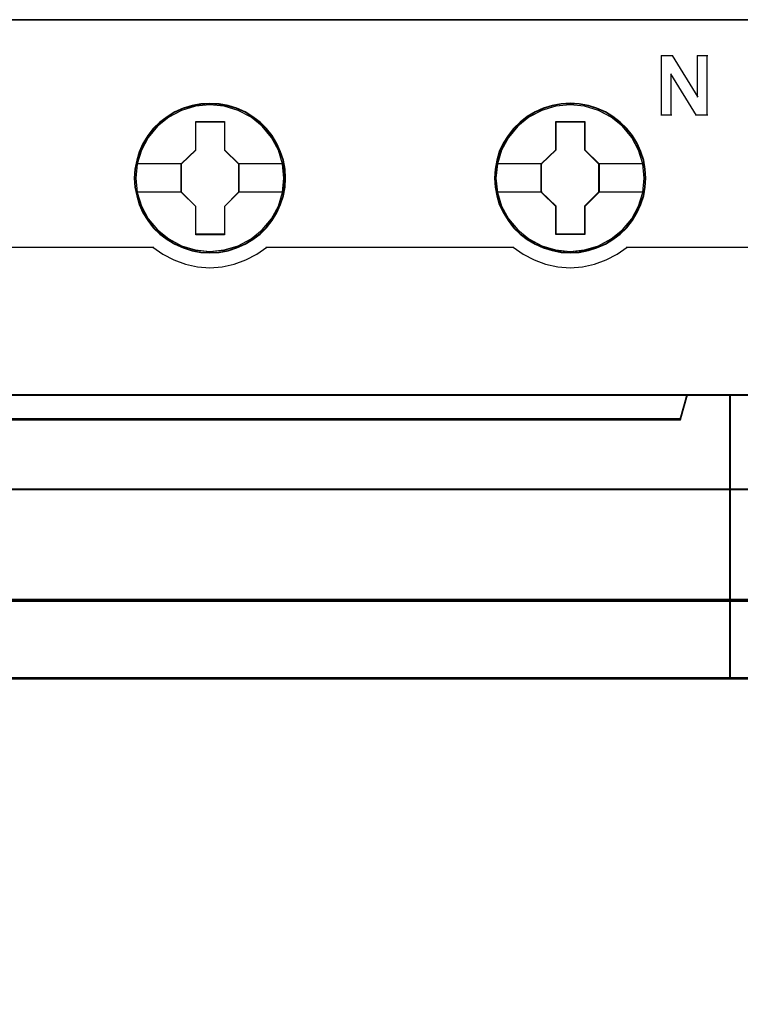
# Model space of a CAD drawing. Header units: millimetres. Extents: x -1290 to 1795, y -4192 to -1311.
# Tile 711 of 1056: x 1470 to 1477, y -2628 to -2618. Entities that reach past the tile are written whole.
import ezdxf

# ---------------------------------------------------------------- set-up
doc = ezdxf.new("R2010")
doc.units = ezdxf.units.MM
doc.layers.add('30', color=7, linetype='Continuous')
doc.layers.add('45', color=7, linetype='Continuous')
doc.layers.add('Aparatura', color=7, linetype='Continuous', lineweight=13)

# ---------------------------------------------------------------- blocks, each defined once
blk = doc.blocks.new('*U348')
at = {"layer": '45', "color": 7}
for points in [[(315.552086, -383.521822), (243.531267, -383.521822), (243.531267, -465.544591), (315.552086, -465.544591), (315.552086, -383.521822)], [(292.317369, -391.443018), (292.294978, -390.99512), (292.222208, -390.541693), (292.065472, -390.115914), (291.886345, -389.701194), (291.65124, -389.308592), (291.371354, -388.965757), (291.046687, -388.645041), (290.682835, -388.368561), (290.307787, -388.125258), (289.882361, -387.942781), (289.451336, -387.815601), (288.997921, -387.732657), (288.544506, -387.705009), (288.09109, -387.732657), (287.64887, -387.815601), (287.201053, -387.942781), (286.786821, -388.125258), (286.400579, -388.368561), (286.042325, -388.645041), (285.706461, -388.965757), (285.443369, -389.308592), (285.197069, -389.701194), (285.001149, -390.115914), (284.883596, -390.541693), (284.794033, -390.99512), (284.760447, -391.443018), (284.794033, -391.890915), (284.883596, -392.327754), (285.001149, -392.753533), (285.197069, -393.168253), (285.443369, -393.560854), (285.706461, -393.920278), (286.042325, -394.235465), (286.400579, -394.511945), (286.786821, -394.744189), (287.201053, -394.926665), (287.64887, -395.064905), (288.09109, -395.153379), (288.544506, -395.175497), (288.997921, -395.153379), (289.451336, -395.064905), (289.882361, -394.926665), (290.307787, -394.744189), (290.682835, -394.511945), (291.046687, -394.235465), (291.371354, -393.920278), (291.65124, -393.560854), (291.886345, -393.168253), (292.065472, -392.753533), (292.222208, -392.327754), (292.294978, -391.890915), (292.317369, -391.443018)], [(292.317369, -391.443018), (292.294978, -390.99512), (292.222208, -390.541693), (292.065472, -390.115914), (291.886345, -389.701194), (291.65124, -389.308592), (291.371354, -388.965757), (291.046687, -388.645041), (290.682835, -388.368561), (290.307787, -388.125258), (289.882361, -387.942781), (289.451336, -387.815601), (288.997921, -387.732657), (288.544506, -387.705009), (288.09109, -387.732657), (287.64887, -387.815601), (287.201053, -387.942781), (286.786821, -388.125258), (286.400579, -388.368561), (286.042325, -388.645041), (285.706461, -388.965757), (285.443369, -389.308592), (285.197069, -389.701194), (285.001149, -390.115914), (284.883596, -390.541693), (284.794033, -390.99512), (284.760447, -391.443018), (284.794033, -391.890915), (284.883596, -392.327754), (285.001149, -392.753533), (285.197069, -393.168253), (285.443369, -393.560854), (285.706461, -393.920278), (286.042325, -394.235465), (286.400579, -394.511945), (286.786821, -394.744189), (287.201053, -394.926665), (287.64887, -395.064905), (288.09109, -395.153379), (288.544506, -395.175497), (288.997921, -395.153379), (289.451336, -395.064905), (289.882361, -394.926665), (290.307787, -394.744189), (290.682835, -394.511945), (291.046687, -394.235465), (291.371354, -393.920278), (291.65124, -393.560854), (291.886345, -393.168253), (292.065472, -392.753533), (292.222208, -392.327754), (292.294978, -391.890915), (292.317369, -391.443018)], [(292.295885, -391.4439), (292.273622, -390.998478), (292.201265, -390.547558), (292.04542, -390.124132), (291.867312, -389.711704), (291.633544, -389.321273), (291.355249, -388.980333), (291.032428, -388.661389), (290.670645, -388.386437), (290.29773, -388.14448), (289.874722, -387.963011), (289.446148, -387.836534), (288.995311, -387.754048), (288.544474, -387.726553), (288.093636, -387.754048), (287.653931, -387.836534), (287.20866, -387.963011), (286.796783, -388.14448), (286.412737, -388.386437), (286.05652, -388.661389), (285.722566, -388.980333), (285.460969, -389.321273), (285.21607, -389.711704), (285.021264, -390.124132), (284.90438, -390.547558), (284.815326, -390.998478), (284.78193, -391.4439), (284.815326, -391.889322), (284.90438, -392.323746), (285.021264, -392.747171), (285.21607, -393.159599), (285.460969, -393.55003), (285.722566, -393.907468), (286.05652, -394.220912), (286.412737, -394.495864), (286.796783, -394.726824), (287.20866, -394.908292), (287.653931, -395.045768), (288.093636, -395.133752), (288.544474, -395.155748), (288.995311, -395.133752), (289.446148, -395.045768), (289.874722, -394.908292), (290.29773, -394.726824), (290.670645, -394.495864), (291.032428, -394.220912), (291.355249, -393.907468), (291.633544, -393.55003), (291.867312, -393.159599), (292.04542, -392.747171), (292.201265, -392.323746), (292.273622, -391.889322), (292.295885, -391.4439)], [(310.315412, -391.437632), (310.287424, -390.989734), (310.220251, -390.536307), (310.063515, -390.110528), (309.884388, -389.695808), (309.649284, -389.303206), (309.369398, -388.960371), (309.039132, -388.639655), (308.67528, -388.363175), (308.305831, -388.119872), (307.874806, -387.937395), (307.44938, -387.810215), (306.990366, -387.727271), (306.536951, -387.699623), (306.083536, -387.727271), (305.641316, -387.810215), (305.193498, -387.937395), (304.784865, -388.119872), (304.393024, -388.363175), (304.03477, -388.639655), (303.704505, -388.960371), (303.441412, -389.303206), (303.195112, -389.695808), (302.999192, -390.110528), (302.876042, -390.536307), (302.786479, -390.989734), (302.75849, -391.437632), (302.786479, -391.885529), (302.876042, -392.322368), (302.999192, -392.748147), (303.195112, -393.162867), (303.441412, -393.555468), (303.704505, -393.914892), (304.03477, -394.230079), (304.393024, -394.506559), (304.784865, -394.738802), (305.193498, -394.921279), (305.641316, -395.059519), (306.083536, -395.147993), (306.536951, -395.170111), (306.990366, -395.147993), (307.44938, -395.059519), (307.874806, -394.921279), (308.305831, -394.738802), (308.67528, -394.506559), (309.039132, -394.230079), (309.369398, -393.914892), (309.649284, -393.555468), (309.884388, -393.162867), (310.063515, -392.748147), (310.220251, -392.322368), (310.287424, -391.885529), (310.315412, -391.437632)], [(310.315412, -391.437632), (310.287424, -390.989734), (310.220251, -390.536307), (310.063515, -390.110528), (309.884388, -389.695808), (309.649284, -389.303206), (309.369398, -388.960371), (309.039132, -388.639655), (308.67528, -388.363175), (308.305831, -388.119872), (307.874806, -387.937395), (307.44938, -387.810215), (306.990366, -387.727271), (306.536951, -387.699623), (306.083536, -387.727271), (305.641316, -387.810215), (305.193498, -387.937395), (304.784865, -388.119872), (304.393024, -388.363175), (304.03477, -388.639655), (303.704505, -388.960371), (303.441412, -389.303206), (303.195112, -389.695808), (302.999192, -390.110528), (302.876042, -390.536307), (302.786479, -390.989734), (302.75849, -391.437632), (302.786479, -391.885529), (302.876042, -392.322368), (302.999192, -392.748147), (303.195112, -393.162867), (303.441412, -393.555468), (303.704505, -393.914892), (304.03477, -394.230079), (304.393024, -394.506559), (304.784865, -394.738802), (305.193498, -394.921279), (305.641316, -395.059519), (306.083536, -395.147993), (306.536951, -395.170111), (306.990366, -395.147993), (307.44938, -395.059519), (307.874806, -394.921279), (308.305831, -394.738802), (308.67528, -394.506559), (309.039132, -394.230079), (309.369398, -393.914892), (309.649284, -393.555468), (309.884388, -393.162867), (310.063515, -392.748147), (310.220251, -392.322368), (310.287424, -391.885529), (310.315412, -391.437632)], [(310.293928, -391.437616), (310.266092, -390.992302), (310.199286, -390.54149), (310.043404, -390.118166), (309.865253, -389.705839), (309.631429, -389.315501), (309.353069, -388.974644), (309.024603, -388.655777), (308.662733, -388.380892), (308.295297, -388.138993), (307.866621, -387.957568), (307.443513, -387.831121), (306.987001, -387.748655), (306.536056, -387.721167), (306.085111, -387.748655), (305.645301, -387.831121), (305.199923, -387.957568), (304.793517, -388.138993), (304.403811, -388.380892), (304.047509, -388.655777), (303.719043, -388.974644), (303.457384, -389.315501), (303.212426, -389.705839), (303.017574, -390.118166), (302.895095, -390.54149), (302.806019, -390.992302), (302.778183, -391.437616), (302.806019, -391.88293), (302.895095, -392.317249), (303.017574, -392.740572), (303.212426, -393.1529), (303.457384, -393.543237), (303.719043, -393.900588), (304.047509, -394.213957), (304.403811, -394.488842), (304.793517, -394.719746), (305.199923, -394.90117), (305.645301, -395.038613), (306.085111, -395.126576), (306.536056, -395.148567), (306.987001, -395.126576), (307.443513, -395.038613), (307.866621, -394.90117), (308.295297, -394.719746), (308.662733, -394.488842), (309.024603, -394.213957), (309.353069, -393.900588), (309.631429, -393.543237), (309.865253, -393.1529), (310.043404, -392.740572), (310.199286, -392.317249), (310.266092, -391.88293), (310.293928, -391.437616)], [(287.833188, -388.606279), (289.274112, -388.606279), (289.274112, -390.024729), (289.991749, -390.722872), (289.991749, -392.146862), (289.274112, -392.861628), (289.274112, -394.263455), (287.833188, -394.263455), (287.833188, -392.861628), (287.098599, -392.146862), (287.098599, -390.722872), (287.833188, -390.024729), (287.833188, -388.606279)], [(287.833188, -388.606279), (289.274112, -388.606279), (289.274112, -388.606279), (289.274112, -390.024729), (289.274112, -390.024729), (289.991749, -390.722872), (289.991749, -390.722872), (289.991749, -392.146862), (289.991749, -392.146862), (289.274112, -392.861628), (289.274112, -392.861628), (289.274112, -394.263455), (289.274112, -394.263455), (287.833188, -394.263455), (287.833188, -394.263455), (287.833188, -392.861628), (287.833188, -392.861628), (287.098599, -392.146862), (287.098599, -392.146862), (287.098599, -390.722872), (287.098599, -390.722872), (287.833188, -390.024729), (287.833188, -390.024729), (287.833188, -388.606279), (287.833188, -388.606279)], [(287.843762, -388.627823), (289.263286, -388.627823), (289.263286, -390.035469), (289.970265, -390.728295), (289.970265, -392.141439), (289.263286, -392.850761), (289.263286, -394.241911), (287.843762, -394.241911), (287.843762, -392.850761), (287.120083, -392.141439), (287.120083, -390.728295), (287.843762, -390.035469), (287.843762, -388.627823)], [(305.82972, -388.600893), (307.264994, -388.600893), (307.264994, -390.019342), (307.982631, -390.717486), (307.982631, -392.141476), (307.264994, -392.856242), (307.264994, -394.258069), (305.82972, -394.258069), (305.82972, -392.856242), (305.089481, -392.141476), (305.089481, -390.717486), (305.82972, -390.019342), (305.82972, -388.600893)], [(305.82972, -388.600893), (307.264994, -388.600893), (307.264994, -388.600893), (307.264994, -390.019342), (307.264994, -390.019342), (307.982631, -390.717486), (307.982631, -390.717486), (307.982631, -392.141476), (307.982631, -392.141476), (307.264994, -392.856242), (307.264994, -392.856242), (307.264994, -394.258069), (307.264994, -394.258069), (305.82972, -394.258069), (305.82972, -394.258069), (305.82972, -392.856242), (305.82972, -392.856242), (305.089481, -392.141476), (305.089481, -392.141476), (305.089481, -390.717486), (305.089481, -390.717486), (305.82972, -390.019342), (305.82972, -390.019342), (305.82972, -388.600893), (305.82972, -388.600893)], [(305.840211, -388.622437), (307.254168, -388.622437), (307.254168, -390.030083), (307.961147, -390.722909), (307.961147, -392.136053), (307.254168, -392.845375), (307.254168, -394.236525), (305.840211, -394.236525), (305.840211, -392.845375), (305.110965, -392.136053), (305.110965, -390.722909), (305.840211, -390.030083), (305.840211, -388.622437)], [(312.054715, -403.468966), (247.028157, -403.468966), (246.705196, -402.283323), (243.531267, -402.283323), (243.531267, -416.455887), (244.277419, -416.455887), (244.277419, -415.827221), (244.277419, -415.154437), (244.277419, -412.011106), (246.632808, -411.773978), (248.988197, -411.608539), (251.349155, -411.52582), (253.71568, -411.52582), (256.076638, -411.608539), (258.432027, -411.773978), (260.787416, -412.011106), (260.787416, -415.154437), (260.787416, -415.827221), (260.787416, -416.455887), (261.533568, -416.455887), (314.55488, -416.455887), (314.55488, -402.283323), (312.377676, -402.283323), (312.054715, -403.468966)], [(247.024903, -403.509553), (312.056659, -403.509553), (312.379646, -402.283323), (246.701916, -402.283323), (247.024903, -403.509553)], [(314.510122, -402.283323), (314.510122, -416.455887), (315.552086, -416.455887), (315.552086, -402.283323), (314.510122, -402.283323)]]:
    blk.add_lwpolyline(points, close=True, dxfattribs=at)
at = {"layer": '45', "color": 139}
for points in [[(315.552086, -383.521822), (243.531267, -383.521822), (243.531267, -465.544591), (315.552086, -465.544591), (315.552086, -383.521822)], [(292.245756, -391.442946), (292.172981, -390.72407), (291.965851, -390.038373), (291.618767, -389.407974), (291.154124, -388.849463), (290.59991, -388.396019), (289.956127, -388.0587), (289.26196, -387.848567), (288.539803, -387.782209), (287.817646, -387.848567), (287.117881, -388.0587), (286.485294, -388.396019), (285.919884, -388.849463), (285.455241, -389.407974), (285.113755, -390.038373), (284.906625, -390.72407), (284.83385, -391.442946), (284.906625, -392.156292), (285.113755, -392.841989), (285.455241, -393.472388), (285.919884, -394.025369), (286.485294, -394.478814), (287.117881, -394.816133), (287.817646, -395.031795), (288.539803, -395.103683), (289.26196, -395.031795), (289.956127, -394.816133), (290.59991, -394.478814), (291.154124, -394.025369), (291.618767, -393.472388), (291.965851, -392.841989), (292.172981, -392.156292), (292.245756, -391.442946)], [(292.240385, -391.43756), (292.167605, -390.718684), (291.960462, -390.038517), (291.618956, -389.402588), (291.159883, -388.849607), (290.594438, -388.396162), (289.956214, -388.058844), (289.256406, -387.843181), (288.534205, -387.776823), (287.812003, -387.843181), (287.123392, -388.058844), (286.479569, -388.396162), (285.919723, -388.849607), (285.46065, -389.402588), (285.119144, -390.038517), (284.906402, -390.718684), (284.839221, -391.43756), (284.906402, -392.150906), (285.119144, -392.842133), (285.46065, -393.467002), (285.919723, -394.025513), (286.479569, -394.478958), (287.123392, -394.816276), (287.812003, -395.026409), (288.534205, -395.098297), (289.256406, -395.026409), (289.956214, -394.816276), (290.594438, -394.478958), (291.159883, -394.025513), (291.618956, -393.467002), (291.960462, -392.842133), (292.167605, -392.150906), (292.240385, -391.43756)], [(310.236638, -391.43756), (310.163861, -390.718684), (309.956724, -390.038517), (309.615228, -389.402588), (309.156169, -388.849607), (308.590742, -388.396162), (307.946938, -388.058844), (307.252751, -387.843181), (306.530571, -387.776823), (305.808392, -387.843181), (305.119803, -388.058844), (304.475999, -388.396162), (303.916171, -388.849607), (303.457111, -389.402588), (303.110017, -390.038517), (302.897282, -390.718684), (302.830103, -391.43756), (302.897282, -392.150906), (303.110017, -392.842133), (303.457111, -393.467002), (303.916171, -394.025513), (304.475999, -394.478958), (305.119803, -394.816276), (305.808392, -395.026409), (306.530571, -395.098297), (307.252751, -395.026409), (307.946938, -394.816276), (308.590742, -394.478958), (309.156169, -394.025513), (309.615228, -393.467002), (309.956724, -392.842133), (310.163861, -392.150906), (310.236638, -391.43756)], [(310.236638, -391.442946), (310.163861, -390.72407), (309.956724, -390.038373), (309.615228, -389.407974), (309.15057, -388.849463), (308.59634, -388.396019), (307.952537, -388.0587), (307.252751, -387.848567), (306.53617, -387.782209), (305.81399, -387.848567), (305.114204, -388.0587), (304.481598, -388.396019), (303.916171, -388.849463), (303.451513, -389.407974), (303.110017, -390.038373), (302.90288, -390.72407), (302.830103, -391.442946), (302.90288, -392.156292), (303.110017, -392.841989), (303.451513, -393.472388), (303.916171, -394.025369), (304.481598, -394.478814), (305.114204, -394.816133), (305.81399, -395.031795), (306.53617, -395.103683), (307.252751, -395.031795), (307.952537, -394.816133), (308.59634, -394.478814), (309.15057, -394.025369), (309.615228, -393.472388), (309.956724, -392.841989), (310.163861, -392.156292), (310.236638, -391.442946)]]:
    blk.add_lwpolyline(points, close=True, dxfattribs=at)
at = {"layer": '45', "color": 59}
for points in [[(315.530602, -383.543367), (243.550961, -383.543367), (243.550961, -465.523047), (315.530602, -465.523047), (315.530602, -383.543367)], [(247.024903, -403.509553), (312.056659, -403.509553), (312.379646, -402.283323), (246.701916, -402.283323), (247.024903, -403.509553)], [(314.531606, -402.304868), (314.531606, -416.434342), (315.530602, -416.434342), (315.530602, -402.304868), (314.531606, -402.304868)]]:
    blk.add_lwpolyline(points, close=True, dxfattribs=at)
at = {"layer": '45', "color": 139}
for points in [[(311.078087, -385.302818), (311.672472, -385.302818)], [(311.078087, -385.302818), (311.078087, -388.315431)], [(311.627714, -385.302818), (312.918531, -387.38723)], [(312.875564, -385.302818), (313.414449, -385.302818)], [(312.875564, -385.302818), (312.875564, -387.38723)], [(313.369691, -385.302818), (313.369691, -388.315431)], [(311.572214, -386.227428), (311.572214, -388.315431)], [(312.85229, -388.315431), (311.572214, -386.227428)], [(311.078087, -388.272342), (311.616972, -388.272342)], [(312.807532, -388.272342), (313.414449, -388.272342)], [(273.347184, -394.879263), (285.734378, -394.879263)], [(285.68962, -394.879263), (286.194415, -395.235462), (286.738472, -395.52272), (287.316182, -395.741035), (287.921936, -395.867429), (288.533299, -395.91339), (289.150271, -395.867429), (289.750416, -395.741035), (290.339343, -395.52272), (290.8834, -395.235462), (291.388195, -394.879263)], [(291.343437, -394.879263), (303.730631, -394.879263)], [(303.687664, -394.879263), (304.192321, -395.235462), (304.73623, -395.52272), (305.313782, -395.741035), (305.919371, -395.867429), (306.530567, -395.91339), (307.14737, -395.867429), (307.747352, -395.741035), (308.330511, -395.52272), (308.880027, -395.235462), (309.379077, -394.879263)], [(309.33611, -394.879263), (315.552086, -394.879263)], [(243.531267, -402.283323), (315.552086, -402.283323)], [(312.379646, -402.283323), (312.012632, -403.509553)], [(314.510122, -416.455887), (314.510122, -402.283323)], [(247.025964, -403.466465), (312.055599, -403.466465)], [(315.552086, -416.411003), (260.775588, -416.411003)]]:
    blk.add_lwpolyline(points, dxfattribs=at)
at = {"layer": '45', "color": 7}
for points in [[(284.83385, -390.706849), (287.141566, -390.706849)], [(289.946991, -390.706849), (292.245756, -390.706849)], [(302.830103, -390.701463), (305.134239, -390.701463)], [(307.937873, -390.701463), (310.242009, -390.701463)], [(284.83385, -392.119796), (287.141566, -392.119796)], [(289.946991, -392.119796), (292.245756, -392.119796)], [(302.830103, -392.11441), (305.134239, -392.11441)], [(307.937873, -392.11441), (310.242009, -392.11441)]]:
    blk.add_lwpolyline(points, dxfattribs=at)
at = {"layer": '45', "color": 140}
for points in [[(312.054715, -403.468966), (247.028157, -403.468966), (246.705196, -402.283323), (243.531267, -402.283323), (243.531267, -416.455887), (244.277419, -416.455887), (244.277419, -415.827221), (244.277419, -415.154437), (244.277419, -412.011106), (246.632808, -411.773978), (248.988197, -411.608539), (251.349155, -411.52582), (253.71568, -411.52582), (256.076638, -411.608539), (258.432027, -411.773978), (260.787416, -412.011106), (260.787416, -415.154437), (260.787416, -415.827221), (260.787416, -416.455887), (261.533568, -416.455887), (314.55488, -416.455887), (314.55488, -402.283323), (312.377676, -402.283323), (312.054715, -403.468966)], [(312.034681, -403.486905), (247.045823, -403.486905), (246.723049, -402.304868), (243.550961, -402.304868), (243.550961, -416.434342), (244.29668, -416.434342), (244.29668, -415.807588), (244.29668, -415.13685), (244.29668, -412.003075), (246.650703, -411.766668), (249.004727, -411.601732), (251.364316, -411.519264), (253.729469, -411.519264), (256.089058, -411.601732), (258.443081, -411.766668), (260.797105, -412.003075), (260.797105, -415.13685), (260.797105, -415.807588), (260.797105, -416.434342), (261.542824, -416.434342), (314.533396, -416.434342), (314.533396, -402.304868), (312.357455, -402.304868), (312.034681, -403.486905)], [(247.046176, -403.488009), (312.035387, -403.488009), (312.358162, -402.304868), (246.7234, -402.304868), (247.046176, -403.488009)], [(314.510122, -402.283323), (314.510122, -416.455887), (315.552086, -416.455887), (315.552086, -402.283323), (314.510122, -402.283323)]]:
    blk.add_lwpolyline(points, close=True, dxfattribs=at)
blk = doc.blocks.new('*U357')
at = {"layer": '30', "color": 7}
for points in [[(117.158256, -556.89784), (548.842747, -556.89784), (117.158256, -556.89784)], [(548.842747, -556.89784), (117.158256, -556.89784), (117.158256, -559.462541), (117.158256, -560.940033), (117.158256, -562.501155), (548.842747, -562.501155), (548.842747, -560.940033), (548.842747, -559.462541), (548.842747, -556.89784)], [(117.158256, -562.414978), (548.842747, -562.414978), (117.158256, -562.414978)], [(548.842747, -562.414978), (117.158256, -562.414978), (117.158256, -563.929666), (117.158256, -584.997598), (117.158256, -586.512286), (548.842747, -586.512286), (548.842747, -584.997598), (548.842747, -563.929666), (548.842747, -562.414978)]]:
    blk.add_lwpolyline(points, close=True, dxfattribs=at)
at = {"layer": '30', "color": 59}
blk.add_lwpolyline([(548.79978, -556.940929), (117.201224, -556.940929), (117.201224, -559.466186), (117.201224, -560.920954), (117.201224, -562.458067), (548.79978, -562.458067), (548.79978, -560.920954), (548.79978, -559.466186), (548.79978, -556.940929)], close=True, dxfattribs=at)

msp = doc.modelspace()

# ---------------------------------------------------------------- linework, layer by layer
at = {"layer": 'Aparatura', "color": 7, "lineweight": 13}
msp.add_lwpolyline([(1437.7952, -2630.6816), (1437.7952, -2621.6757), (1524.1608, -2621.6757), (1524.1608, -2630.6816)], dxfattribs=at)
msp.add_lwpolyline([(1437.7952, -2621.6757), (1524.1608, -2621.6757), (1524.1608, -2630.6816), (1437.7952, -2630.6816), (1437.7952, -2621.6757)], close=True, dxfattribs=at)

# ---------------------------------------------------------------- block references
at = {"layer": 'Aparatura', "color": 7, "lineweight": 13, "xscale": 0.2, "yscale": 0.2, "zscale": 0.2}
for name, p in [('*U348', (1414.278, -2541.227)), ('*U357', (1414.278, -2511.2423))]:
    msp.add_blockref(name, p, dxfattribs=at)

doc.saveas('drawing.dxf')
